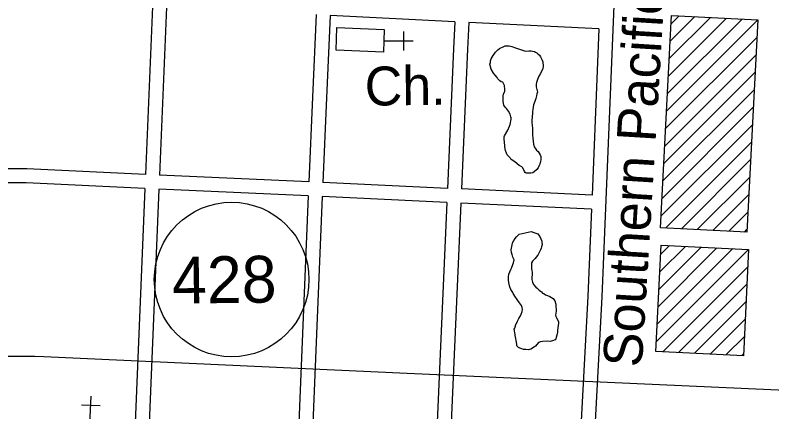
# Model space of a CAD drawing. Extents: x 3677843 to 3715951, y 511991 to 537744.
# Drawn here: x 3687498 to 3689113, y 527864 to 528710 of the extents above; entities that cross this region are included whole.
import ezdxf

# ---------------------------------------------------------------- set-up
doc = ezdxf.new("R2010")
doc.units = 0
for name, color, linetype in [('V-BLDG-IDEN', 7, 'Continuous'), ('V-BLDG-OTLN', 7, 'Continuous'), ('V-ROAD-CNTR', 7, 'Continuous'), ('V-ROAD-IDEN', 7, 'Continuous'), ('V-SITE-OTLN', 7, 'Continuous'), ('V-SITE-OTLN-IDEN', 7, 'Continuous'), ('V-SITE-VEGE', 7, 'Continuous')]:
    doc.layers.add(name, color=color, linetype=linetype)

msp = doc.modelspace()

# ---------------------------------------------------------------- linework, layer by layer
at = {"layer": 'V-BLDG-OTLN'}
for p, q in [((3688888.5, 528505.4), (3689083.2, 528700.1)), ((3688890.4, 528542.7), (3689049.6, 528701.8)), ((3688892.3, 528580), (3689016, 528703.6)), ((3688894.3, 528617.3), (3688982.3, 528705.3)), ((3688896.2, 528654.5), (3688948.7, 528707.1)), ((3688898.1, 528691.8), (3688915.1, 528708.8)), ((3688886.5, 528468.1), (3689081.2, 528662.8)), ((3688884.6, 528430.8), (3689079.3, 528625.5)), ((3688882.7, 528393.5), (3689077.4, 528588.2)), ((3688880.8, 528356.3), (3689075.5, 528551)), ((3688878.8, 528319), (3689073.5, 528513.7)), ((3688876.9, 528281.7), (3689071.6, 528476.4)), ((3688886.5, 528255.9), (3689069.7, 528439.1)), ((3688920.1, 528254.2), (3689067.7, 528401.8)), ((3688953.7, 528252.5), (3689065.8, 528364.5)), ((3688987.4, 528250.7), (3689063.9, 528327.2)), ((3689021, 528249), (3689061.9, 528289.9)), ((3689054.6, 528247.2), (3689060, 528252.7)), ((3688866.8, 528013.7), (3689063.5, 528210.3)), ((3688868.6, 528050.9), (3689029.7, 528212)), ((3688870.4, 528088), (3688996, 528213.6)), ((3688872.2, 528125.1), (3688962.3, 528215.2)), ((3688874, 528162.3), (3688928.5, 528216.8)), ((3688875.8, 528199.4), (3688894.8, 528218.4)), ((3688880.3, 527991.8), (3689061.7, 528173.2)), ((3688914, 527990.2), (3689059.9, 528136.1)), ((3688947.8, 527988.6), (3689058.1, 528098.9)), ((3688981.5, 527986.9), (3689056.3, 528061.8)), ((3689015.2, 527985.3), (3689054.5, 528024.6)), ((3689049, 527983.7), (3689052.8, 527987.5))]:
    msp.add_line(p, q, dxfattribs=at)
for points in [[(3689083.2, 528700.1), (3689059.7, 528247), (3688875.6, 528256.5), (3688899.1, 528709.6)], [(3689063.5, 528210.3), (3689052.6, 527983.5), (3688865.8, 527992.5), (3688876.7, 528219.3)]]:
    msp.add_lwpolyline(points, close=True, dxfattribs=at)
at = {"layer": 'V-ROAD-CNTR'}
for points in [[(3688788.7, 529041.3), (3688750.5, 528108.9), (3688708.6, 527324.9)], [(3687791.4, 528728.4), (3687776.5, 528370.3)], [(3687821.3, 528727.1), (3687806.5, 528368.9)], [(3688140.4, 528711.2), (3688132.6, 528535.2), (3688125.1, 528354.2)], [(3688170.4, 528709.7), (3688162.6, 528533.9), (3688155, 528352.8)], [(3688436.5, 528696.2), (3688170.4, 528709.7)], [(3688436.5, 528696.2), (3688433.9, 528638.6), (3688420.9, 528340.6)], [(3688466.5, 528694.7), (3688463.9, 528637.2), (3688450.8, 528339.2)], [(3688743.9, 528680.6), (3688466.5, 528694.7)], [(3688743.9, 528680.6), (3688729.4, 528326.3)], [(3687776.5, 528370.3), (3687522.9, 528382), (3687481.7, 528382.3)], [(3688125.1, 528354.2), (3687806.5, 528368.9)], [(3687775.3, 528340.4), (3687522.1, 528352), (3687480.3, 528352.3)], [(3687775.3, 528340.4), (3687754.5, 527840.2), (3687743.7, 527598.4)], [(3688420.9, 528340.6), (3688155, 528352.8)], [(3687805.2, 528339), (3687784.5, 527838.9), (3687773.7, 527596.9)], [(3688123.8, 528324.3), (3687805.2, 528339)], [(3688123.8, 528324.3), (3688093, 527581.3)], [(3688729.4, 528326.3), (3688450.8, 528339.2)], [(3688153.8, 528322.9), (3688122.9, 527579.9)], [(3688419.6, 528310.6), (3688153.8, 528322.9)], [(3688419.6, 528310.6), (3688387, 527567)], [(3688449.5, 528309.2), (3688416.9, 527565.5)], [(3688728.1, 528296.3), (3688449.5, 528309.2)], [(3688728.1, 528296.3), (3688720.5, 528110.3), (3688690.7, 527552.1)], [(3691381.2, 527812.8), (3689950.5, 527873), (3688334.8, 527945.8), (3687559.7, 527981)]]:
    msp.add_lwpolyline(points, dxfattribs=at)
msp.add_arc((3687482.1, 524952.9), 3029.1, 88.5318, 94.3201, dxfattribs=at)
at = {"layer": 'V-ROAD-IDEN'}
msp.add_circle((3687960.2, 528146), 165, dxfattribs=at)
msp.add_circle((3687960.2, 528146), 165, dxfattribs=at)
at = {"layer": 'V-SITE-OTLN'}
for p, q in [((3688327.4, 528635), (3688327.4, 528675)), ((3688287.4, 528655), (3688347.4, 528655)), ((3687657.8, 527837.2), (3687660.6, 527897.1)), ((3687679.6, 527876.3), (3687639.7, 527878.1))]:
    msp.add_line(p, q, dxfattribs=at)
msp.add_lwpolyline([(3688284.1, 528631.3), (3688183, 528635.6), (3688185, 528683.8), (3688286.1, 528679.6)], close=True, dxfattribs=at)
at = {"layer": 'V-SITE-VEGE'}
for points in [[(3688535.5, 528568.1), (3688532.9, 528569.9), (3688528.4, 528574.3), (3688527, 528576.9), (3688522.9, 528582.2), (3688518.9, 528586.2), (3688513.9, 528595.1), (3688511.6, 528605.3), (3688512.4, 528609.3), (3688512.8, 528612.9), (3688514.1, 528616.9), (3688518.1, 528624), (3688521.6, 528629), (3688523.4, 528631.2), (3688528.2, 528636.2), (3688532.2, 528638.9), (3688534.4, 528640.2), (3688538.4, 528641.6), (3688543.7, 528644.8), (3688549, 528644.8), (3688552.6, 528644.4), (3688558, 528643.1), (3688560.2, 528642.3), (3688563.8, 528641.4), (3688587.4, 528633.2)], [(3688587.4, 528633.2), (3688594.6, 528634.1), (3688597.2, 528634.2), (3688599.5, 528633.7), (3688602.6, 528633.3), (3688606.6, 528632.5), (3688608.8, 528631.2), (3688611.5, 528629.9), (3688613.8, 528627.7), (3688616.9, 528625), (3688619.6, 528621.5), (3688622.8, 528614.4), (3688624.2, 528610.4), (3688625.2, 528601.1), (3688624.3, 528595.7), (3688620.4, 528587.7), (3688619.1, 528585.4), (3688616, 528579.6), (3688614.7, 528576.5), (3688613, 528572.9), (3688610.8, 528566.6), (3688610.4, 528562.6), (3688610.4, 528557.3), (3688612.8, 528545.7), (3688611.9, 528542.6), (3688611.1, 528538.1), (3688609.4, 528532.3), (3688607.6, 528526.1), (3688604.6, 528518.5), (3688602.9, 528508.7), (3688602.5, 528504.7), (3688602.1, 528502), (3688601.3, 528492.6), (3688600.9, 528486.4), (3688601, 528480.6), (3688601.9, 528476.2), (3688602.4, 528467.3), (3688602.1, 528459.7), (3688602.1, 528454.8), (3688603.1, 528447.7), (3688604.5, 528434.8), (3688605, 528432.6), (3688605.9, 528429.5), (3688607.7, 528426.4), (3688610.9, 528421.9), (3688614.5, 528418.9), (3688619, 528412.2), (3688620.4, 528408.7), (3688620.4, 528404.2), (3688620, 528401.1), (3688619.1, 528398.4), (3688617.9, 528392.2), (3688616.1, 528387.7), (3688614.4, 528384.6), (3688611.3, 528380.5), (3688606, 528376), (3688602.9, 528373.8), (3688598.9, 528372.9), (3688589.1, 528372.8), (3688586.9, 528374.5), (3688585.1, 528376.3), (3688581.4, 528384.3), (3688579.2, 528386.5), (3688573.8, 528389.5), (3688564.4, 528397), (3688560.8, 528399.2), (3688556.3, 528402.7), (3688554.5, 528405.4), (3688552.3, 528407.6), (3688548.6, 528412.4), (3688546.8, 528416), (3688544.6, 528421.3), (3688543.1, 528428.9), (3688543.1, 528433.3), (3688542.6, 528436.9), (3688542.1, 528447.5), (3688542, 528450.2), (3688542.9, 528452.4), (3688549.5, 528464.5), (3688553.4, 528473.5), (3688554.7, 528477), (3688556.8, 528488.2), (3688556.8, 528490.9), (3688556.3, 528493.1), (3688554.5, 528498.9), (3688550.9, 528505.1), (3688546.8, 528510.8), (3688544.1, 528513.9), (3688542.3, 528515.7), (3688541.4, 528517.9), (3688540.5, 528521.4), (3688540, 528526.8), (3688539.9, 528537.9), (3688540.3, 528541.5), (3688543.3, 528548.2), (3688543.3, 528553.5), (3688542.8, 528558), (3688542.3, 528560.2), (3688541.4, 528562.8), (3688539.1, 528566.8), (3688535.5, 528568.1)], [(3688601.4, 528161), (3688600.7, 528146.3), (3688602.1, 528140.1), (3688604.3, 528135.2), (3688609.3, 528129.9), (3688612, 528127.7), (3688616.5, 528123.3), (3688619.2, 528121.1), (3688621.4, 528119.8), (3688623.7, 528117.1), (3688626.3, 528116.2), (3688630.4, 528113.2), (3688634, 528111.9), (3688639.3, 528109.7), (3688646.5, 528105.3), (3688650.1, 528100.5), (3688651.9, 528093.8), (3688652.4, 528090.7), (3688652.5, 528079.1), (3688652.1, 528073.3), (3688651.7, 528070.6), (3688652.2, 528067.1), (3688653.6, 528064.4), (3688656.7, 528059.6), (3688657.6, 528056), (3688657.7, 528052.9), (3688657.3, 528048), (3688656, 528037.7), (3688655.6, 528033.3), (3688654.8, 528030.2), (3688653.1, 528022.6), (3688651.8, 528019.4), (3688650.5, 528017.7), (3688645.1, 528014.9), (3688642, 528014.5), (3688639.8, 528014), (3688634.9, 528014.4), (3688623.8, 528013.8), (3688619.3, 528012.9), (3688615.3, 528011.5), (3688608.7, 528003.9), (3688606.5, 528002.1), (3688599, 527997.6), (3688595.9, 527996.6), (3688593.7, 527995.7), (3688588.3, 527996.6), (3688583, 527997), (3688579.9, 527997.8), (3688575, 527999.6), (3688572.3, 528001.3), (3688569.1, 528004.8), (3688569.1, 528008.4), (3688567.2, 528016), (3688566.7, 528020), (3688565.3, 528026.6), (3688565.3, 528028.8), (3688563.4, 528040), (3688564.3, 528042.6), (3688566.9, 528049.8), (3688569.5, 528055.1), (3688570.4, 528057.4), (3688573.4, 528062.8), (3688576.5, 528068.6), (3688578.2, 528072.2), (3688580.4, 528077.5), (3688580.8, 528082.4), (3688580.3, 528086.4), (3688578.5, 528090.9), (3688576.7, 528093.5), (3688574.9, 528096.6), (3688570.8, 528101.5), (3688568.1, 528105.4), (3688565.9, 528108.1), (3688560.9, 528116.1), (3688560.4, 528118.3), (3688556.4, 528124.5), (3688554.1, 528130.2), (3688553.2, 528132.9), (3688552.2, 528136), (3688551.3, 528143.6), (3688551.3, 528146.2), (3688550.8, 528149.8), (3688550.8, 528152), (3688552, 528157.8), (3688555.9, 528167.7), (3688557.7, 528170.3), (3688560.7, 528177.9), (3688561.6, 528181.5), (3688562.9, 528187.8), (3688561.9, 528190.9), (3688560.6, 528194), (3688558.7, 528199.3), (3688557.8, 528203.7), (3688556.9, 528209.1), (3688557.7, 528212.6), (3688559.8, 528223.3), (3688560.7, 528225.6), (3688562.5, 528228.7), (3688563.3, 528230.9), (3688568.2, 528237.2), (3688573.9, 528243.1)], [(3688573.9, 528243.1), (3688599.7, 528248.2), (3688605, 528246.5), (3688609.5, 528244.7), (3688613.5, 528243.5), (3688615.3, 528241.7), (3688618, 528237.7), (3688622.1, 528228), (3688622.2, 528225.7), (3688622.6, 528220.8), (3688621.8, 528215.9), (3688620.5, 528212.8), (3688619.6, 528209.7), (3688617.5, 528205.2), (3688613.5, 528198), (3688609.1, 528192.7), (3688607.8, 528190.9), (3688605.2, 528188.2), (3688603.8, 528186.4), (3688602.1, 528185), (3688600.3, 528181.4), (3688600.5, 528168.5), (3688600.9, 528165.4), (3688601.4, 528161)]]:
    msp.add_lwpolyline(points, dxfattribs=at)

# ---------------------------------------------------------------- texts
at = {"layer": 'V-BLDG-IDEN'}
msp.add_text('Southern Pacific Railroad Repair Yard', height=83, rotation=86.5021, dxfattribs=at).set_placement((3688835.4, 527957.5))
at = {"layer": 'V-ROAD-IDEN'}
msp.add_text('428', height=100, rotation=0.6583, dxfattribs=at).set_placement((3687833.6, 528094.5))
at = {"layer": 'V-SITE-OTLN-IDEN'}
msp.add_text('Ch.', height=83, rotation=0.6583, dxfattribs=at).set_placement((3688244.7, 528517))

doc.saveas('drawing.dxf')
